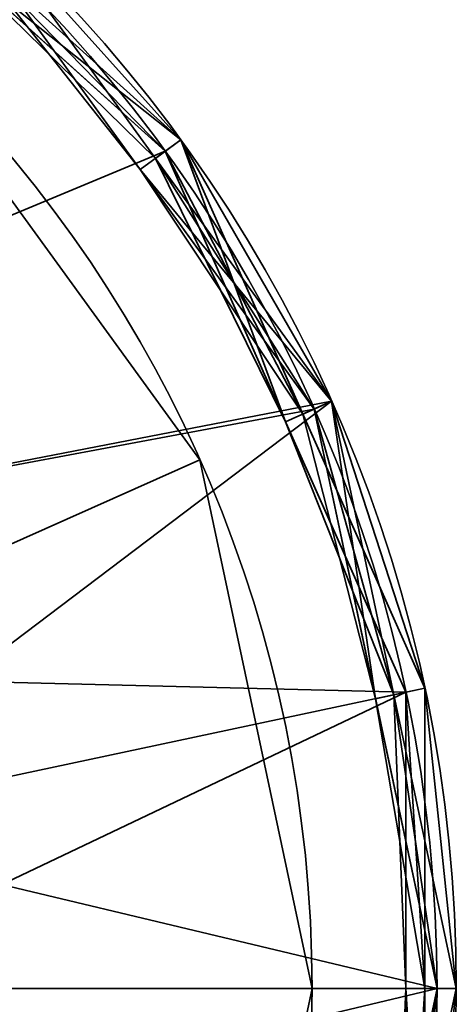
# Model space of a CAD drawing. Header units: millimetres. Extents: x -503 to 6703, y -110 to 249.
# Tile 530 of 656: x 1886.23 to 1888.5, y -39 to -33.88. Entities that reach past the tile are written whole.
import ezdxf

# ---------------------------------------------------------------- set-up
doc = ezdxf.new("R2010")
doc.units = ezdxf.units.MM
doc.layers.add('151', color=7, linetype='Continuous', true_color=0xffffff)

# ---------------------------------------------------------------- blocks, each defined once
blk = doc.blocks.new('UG_SURFACE_136')
at = {"layer": '151', "color": 252, "linetype": 'Continuous', "lineweight": 35}
for points in [[(1886.9867, -34.5634, 1786), (1884.6999, -32.5044, 1786), (1884.75, -32.4178, 1786.1), (1885.9088, -33.4612, 1786.1)], [(1885.8434, -33.5339, 1715.5), (1884.6999, -32.5044, 1715.5), (1884.75, -32.4178, 1715.6), (1887.0677, -34.5046, 1715.6)], [(1884.75, -32.4178, 1711.5999), (1887.0677, -34.5046, 1711.5999), (1886.9867, -34.5634, 1711.5), (1884.6999, -32.5044, 1711.5)], [(1886.0185, -33.3394, 1737.4001), (1887.0677, -34.5046, 1715.6), (1884.75, -32.4178, 1715.6)], [(1886.0185, -33.3394, 1715.4), (1887.0677, -34.5046, 1711.5999), (1884.75, -32.4178, 1711.5999)], [(1884.6999, -32.5044, 1711.5), (1886.9867, -34.5634, 1711.5), (1888.2383, -37.3745, 1711.5), (1881, -38.913, 1711.5)], [(1884.6999, -32.5044, 1786), (1886.9867, -34.5634, 1786), (1883.6765, -35.9404, 1786), (1882.2361, -35.1088, 1786)], [(1886.935, -34.601, 1715.4), (1886.0185, -33.3394, 1715.4), (1885.8434, -33.5339, 1715.5)], [(1887.0677, -34.5046, 1786.1), (1885.9088, -33.4612, 1786.1), (1886.0185, -33.3394, 1807.9)], [(1887.0677, -34.5046, 1808.1), (1885.9088, -33.4612, 1808.1), (1886.0185, -33.3394, 1811.9)], [(1887.8516, -35.8625, 1807.9), (1886.0185, -33.3394, 1807.9), (1885.9515, -33.4137, 1808), (1886.856, -34.6584, 1808)], [(1887.8516, -35.8625, 1811.9), (1886.0185, -33.3394, 1811.9), (1885.9515, -33.4137, 1812), (1887.7603, -35.9032, 1812)], [(1886.935, -34.601, 1737.4001), (1886.0185, -33.3394, 1737.4001), (1885.9515, -33.4137, 1737.5), (1887.7603, -35.9032, 1737.5)], [(1886.0185, -33.3394, 1807.9), (1887.8516, -35.8625, 1807.9), (1887.0677, -34.5046, 1786.1)], [(1886.0185, -33.3394, 1811.9), (1887.8516, -35.8625, 1811.9), (1887.0677, -34.5046, 1808.1)], [(1886.0185, -33.3394, 1737.4001), (1886.935, -34.601, 1737.4001), (1887.0677, -34.5046, 1715.6)], [(1886.0185, -33.3394, 1715.4), (1886.935, -34.601, 1715.4), (1887.0677, -34.5046, 1711.5999)], [(1888.4, -38.913, 1812), (1887.7603, -35.9032, 1812), (1885.9515, -33.4137, 1812), (1881, -38.913, 1812)], [(1883, -35.4489, 1737.5), (1884.2361, -36.5619, 1737.5), (1887.7603, -35.9032, 1737.5), (1885.9515, -33.4137, 1737.5)], [(1886.856, -34.6584, 1808), (1885.9515, -33.4137, 1808), (1885.9088, -33.4612, 1808.1)], [(1885.9088, -33.4612, 1786.1), (1887.0677, -34.5046, 1786.1), (1886.9867, -34.5634, 1786)], [(1885.9088, -33.4612, 1808.1), (1887.0677, -34.5046, 1808.1), (1886.856, -34.6584, 1808)], [(1887.0677, -34.5046, 1715.6), (1886.9867, -34.5634, 1715.5), (1885.8434, -33.5339, 1715.5)], [(1885.8434, -33.5339, 1715.5), (1886.9867, -34.5634, 1715.5), (1886.935, -34.601, 1715.4)], [(1886.856, -34.6584, 1808), (1887.0677, -34.5046, 1808.1), (1887.7019, -35.9291, 1808.1)], [(1887.0677, -34.5046, 1715.6), (1886.935, -34.601, 1737.4001), (1887.8516, -35.8625, 1737.4001)], [(1887.0677, -34.5046, 1711.5999), (1886.935, -34.601, 1715.4), (1887.8516, -35.8625, 1715.4)], [(1886.9867, -34.5634, 1786), (1887.0677, -34.5046, 1786.1), (1887.7019, -35.9291, 1786.1)], [(1887.6125, -35.9689, 1715.5), (1886.9867, -34.5634, 1715.5), (1887.0677, -34.5046, 1715.6)], [(1887.0677, -34.5046, 1711.5999), (1888.3361, -37.3537, 1711.5999), (1888.2383, -37.3745, 1711.5), (1886.9867, -34.5634, 1711.5)], [(1887.8516, -35.8625, 1807.9), (1887.7019, -35.9291, 1786.1), (1887.0677, -34.5046, 1786.1)], [(1887.8516, -35.8625, 1811.9), (1887.7019, -35.9291, 1808.1), (1887.0677, -34.5046, 1808.1)], [(1887.8516, -35.8625, 1737.4001), (1888.3361, -37.3537, 1715.6), (1887.0677, -34.5046, 1715.6)], [(1887.0677, -34.5046, 1715.6), (1888.3361, -37.3537, 1715.6), (1888.2383, -37.3745, 1715.5), (1887.6125, -35.9689, 1715.5)], [(1888.3361, -37.3537, 1711.5999), (1887.0677, -34.5046, 1711.5999), (1887.8516, -35.8625, 1715.4)], [(1884.6542, -37.2861, 1786), (1883.6765, -35.9404, 1786), (1886.9867, -34.5634, 1786), (1888.2383, -37.3745, 1786)], [(1886.935, -34.601, 1715.4), (1886.9867, -34.5634, 1715.5), (1887.6125, -35.9689, 1715.5)], [(1887.7019, -35.9291, 1786.1), (1888.3361, -37.3537, 1786.1), (1888.2383, -37.3745, 1786), (1886.9867, -34.5634, 1786)], [(1887.7603, -35.9032, 1737.5), (1887.8516, -35.8625, 1737.4001), (1886.935, -34.601, 1737.4001)], [(1887.6125, -35.9689, 1715.5), (1887.8516, -35.8625, 1715.4), (1886.935, -34.601, 1715.4)], [(1886.856, -34.6584, 1808), (1887.7603, -35.9032, 1808), (1887.8516, -35.8625, 1807.9)], [(1887.7019, -35.9291, 1808.1), (1887.7603, -35.9032, 1808), (1886.856, -34.6584, 1808)], [(1884.2361, -36.5619, 1737.5), (1884.9126, -38.0814, 1737.5), (1888.4, -38.913, 1737.5), (1887.7603, -35.9032, 1737.5)], [(1888.1758, -37.3877, 1715.4), (1887.8516, -35.8625, 1715.4), (1887.6125, -35.9689, 1715.5)], [(1888.3361, -37.3537, 1786.1), (1887.7019, -35.9291, 1786.1), (1887.8516, -35.8625, 1807.9)], [(1888.3361, -37.3537, 1808.1), (1887.7019, -35.9291, 1808.1), (1887.8516, -35.8625, 1811.9)], [(1888.0801, -37.4081, 1808), (1887.7603, -35.9032, 1808), (1887.7019, -35.9291, 1808.1)], [(1887.8516, -35.8625, 1807.9), (1887.7603, -35.9032, 1808), (1888.0801, -37.4081, 1808)], [(1888.5, -38.913, 1811.9), (1887.8516, -35.8625, 1811.9), (1887.7603, -35.9032, 1812), (1888.4, -38.913, 1812)], [(1888.1758, -37.3877, 1737.4001), (1887.8516, -35.8625, 1737.4001), (1887.7603, -35.9032, 1737.5)], [(1887.7603, -35.9032, 1737.5), (1888.4, -38.913, 1737.5), (1888.5, -38.913, 1737.4001), (1888.1758, -37.3877, 1737.4001)], [(1888.3361, -37.3537, 1786.1), (1887.8516, -35.8625, 1807.9), (1888.5, -38.913, 1807.9)], [(1888.0801, -37.4081, 1808), (1888.4, -38.913, 1808), (1888.5, -38.913, 1807.9), (1887.8516, -35.8625, 1807.9)], [(1887.8516, -35.8625, 1811.9), (1888.5, -38.913, 1811.9), (1888.3361, -37.3537, 1808.1)], [(1887.8516, -35.8625, 1737.4001), (1888.1758, -37.3877, 1737.4001), (1888.3361, -37.3537, 1715.6)], [(1887.8516, -35.8625, 1715.4), (1888.1758, -37.3877, 1715.4), (1888.3361, -37.3537, 1711.5999)], [(1887.7019, -35.9291, 1808.1), (1888.3361, -37.3537, 1808.1), (1888.0801, -37.4081, 1808)], [(1887.6125, -35.9689, 1715.5), (1888.2383, -37.3745, 1715.5), (1888.1758, -37.3877, 1715.4)], [(1885, -38.913, 1786), (1884.6542, -37.2861, 1786), (1888.2383, -37.3745, 1786)], [(1888.2383, -37.3745, 1711.5), (1888.2383, -40.4516, 1711.5), (1886.9867, -43.2626, 1711.5), (1881, -38.913, 1711.5)], [(1884.9126, -39.7447, 1786), (1885, -38.913, 1786), (1888.2383, -37.3745, 1786), (1888.2383, -40.4516, 1786)], [(1888.0801, -37.4081, 1808), (1888.3361, -37.3537, 1808.1), (1888.3361, -38.913, 1808.1)], [(1888.3361, -37.3537, 1715.6), (1888.1758, -37.3877, 1737.4001), (1888.5, -38.913, 1737.4001)], [(1888.3361, -37.3537, 1711.5999), (1888.1758, -37.3877, 1715.4), (1888.5, -38.913, 1715.4)], [(1888.1758, -37.3877, 1715.4), (1888.2383, -37.3745, 1715.5), (1888.2383, -38.913, 1715.5)], [(1888.2383, -37.3745, 1786), (1888.3361, -37.3537, 1786.1), (1888.3361, -38.913, 1786.1)], [(1888.2383, -38.913, 1715.5), (1888.2383, -37.3745, 1715.5), (1888.3361, -37.3537, 1715.6), (1888.3361, -40.4723, 1715.6)], [(1888.3361, -37.3537, 1711.5999), (1888.3361, -40.4723, 1711.5999), (1888.2383, -40.4516, 1711.5), (1888.2383, -37.3745, 1711.5)], [(1888.3361, -38.913, 1786.1), (1888.3361, -40.4723, 1786.1), (1888.2383, -40.4516, 1786), (1888.2383, -37.3745, 1786)], [(1888.5, -38.913, 1807.9), (1888.3361, -38.913, 1786.1), (1888.3361, -37.3537, 1786.1)], [(1888.5, -38.913, 1811.9), (1888.3361, -38.913, 1808.1), (1888.3361, -37.3537, 1808.1)], [(1888.5, -38.913, 1737.4001), (1888.3361, -40.4723, 1715.6), (1888.3361, -37.3537, 1715.6)], [(1888.5, -38.913, 1715.4), (1888.3361, -40.4723, 1711.5999), (1888.3361, -37.3537, 1711.5999)], [(1888.3361, -38.913, 1808.1), (1888.4, -38.913, 1808), (1888.0801, -37.4081, 1808)], [(1888.2383, -38.913, 1715.5), (1888.5, -38.913, 1715.4), (1888.1758, -37.3877, 1715.4)], [(1888.4, -38.913, 1737.5), (1884.9126, -38.0814, 1737.5), (1884.9126, -39.7447, 1737.5)], [(1885.9515, -44.4123, 1812), (1887.7603, -41.9229, 1812), (1888.4, -38.913, 1812), (1881, -38.913, 1812)], [(1886.9867, -43.2626, 1711.5), (1884.6999, -45.3216, 1711.5), (1881.7735, -46.2725, 1711.5), (1881, -38.913, 1711.5)], [(1884.9126, -39.7447, 1737.5), (1884.2361, -41.2642, 1737.5), (1887.7603, -41.9229, 1737.5), (1888.4, -38.913, 1737.5)], [(1887.8516, -41.9635, 1811.9), (1888.5, -38.913, 1811.9), (1888.4, -38.913, 1812), (1887.7603, -41.9229, 1812)], [(1888.1758, -40.4383, 1737.4001), (1888.5, -38.913, 1737.4001), (1888.4, -38.913, 1737.5), (1887.7603, -41.9229, 1737.5)], [(1888.3361, -40.4723, 1808.1), (1888.5, -38.913, 1811.9), (1887.8516, -41.9635, 1811.9)], [(1888.5, -38.913, 1737.4001), (1888.1758, -40.4383, 1737.4001), (1888.3361, -40.4723, 1715.6)], [(1888.2383, -38.913, 1715.5), (1888.2383, -40.4516, 1715.5), (1888.1758, -40.4383, 1715.4)], [(1888.1758, -40.4383, 1715.4), (1888.5, -38.913, 1715.4), (1888.2383, -38.913, 1715.5)], [(1888.5, -38.913, 1715.4), (1888.1758, -40.4383, 1715.4), (1888.3361, -40.4723, 1711.5999)], [(1888.3361, -40.4723, 1807.9), (1888.5, -38.913, 1807.9), (1888.4, -38.913, 1808), (1888.2383, -40.4516, 1808)], [(1888.3361, -38.913, 1808.1), (1888.3361, -40.4723, 1808.1), (1888.2383, -40.4516, 1808)], [(1888.2383, -40.4516, 1808), (1888.4, -38.913, 1808), (1888.3361, -38.913, 1808.1)], [(1888.3361, -40.4723, 1715.6), (1888.2383, -40.4516, 1715.5), (1888.2383, -38.913, 1715.5)], [(1888.5, -38.913, 1807.9), (1888.3361, -40.4723, 1807.9), (1888.3361, -40.4723, 1786.1)], [(1888.3361, -40.4723, 1786.1), (1888.3361, -38.913, 1786.1), (1888.5, -38.913, 1807.9)], [(1888.3361, -40.4723, 1808.1), (1888.3361, -38.913, 1808.1), (1888.5, -38.913, 1811.9)]]:
    blk.add_3dface(points, dxfattribs=at)
blk = doc.blocks.new('UG_SURFACE_137')
at = {"layer": '151', "color": 252, "linetype": 'Continuous', "lineweight": 35}
for points in [[(1886.9867, -34.5634, 1536), (1884.6999, -32.5044, 1536), (1884.75, -32.4178, 1536.1), (1885.9088, -33.4612, 1536.1)], [(1885.8434, -33.5339, 1465.5), (1884.6999, -32.5044, 1465.5), (1884.75, -32.4178, 1465.6), (1887.0677, -34.5046, 1465.6)], [(1884.75, -32.4178, 1461.5999), (1887.0677, -34.5046, 1461.5999), (1886.9867, -34.5634, 1461.5), (1884.6999, -32.5044, 1461.5)], [(1887.0677, -34.5046, 1465.6), (1884.75, -32.4178, 1465.6), (1886.0185, -33.3394, 1487.4001)], [(1886.0185, -33.3394, 1465.4), (1887.0677, -34.5046, 1461.5999), (1884.75, -32.4178, 1461.5999)], [(1884.6999, -32.5044, 1461.5), (1886.9867, -34.5634, 1461.5), (1888.2383, -37.3745, 1461.5), (1881, -38.913, 1461.5)], [(1884.6999, -32.5044, 1536), (1886.9867, -34.5634, 1536), (1883.6765, -35.9404, 1536), (1882.2361, -35.1088, 1536)], [(1886.935, -34.601, 1465.4), (1886.0185, -33.3394, 1465.4), (1885.8434, -33.5339, 1465.5)], [(1887.0677, -34.5046, 1536.1), (1885.9088, -33.4612, 1536.1), (1886.0185, -33.3394, 1557.9)], [(1887.0677, -34.5046, 1558.1), (1885.9088, -33.4612, 1558.1), (1886.0185, -33.3394, 1561.9)], [(1887.8516, -35.8625, 1557.9), (1886.0185, -33.3394, 1557.9), (1885.9515, -33.4137, 1558), (1886.856, -34.6584, 1558)], [(1887.8516, -35.8625, 1561.9), (1886.0185, -33.3394, 1561.9), (1885.9515, -33.4137, 1562), (1887.7603, -35.9032, 1562)], [(1886.935, -34.601, 1487.4001), (1886.0185, -33.3394, 1487.4001), (1885.9515, -33.4137, 1487.5), (1887.7603, -35.9032, 1487.5)], [(1886.0185, -33.3394, 1557.9), (1887.8516, -35.8625, 1557.9), (1887.0677, -34.5046, 1536.1)], [(1886.0185, -33.3394, 1561.9), (1887.8516, -35.8625, 1561.9), (1887.0677, -34.5046, 1558.1)], [(1886.0185, -33.3394, 1487.4001), (1886.935, -34.601, 1487.4001), (1887.0677, -34.5046, 1465.6)], [(1886.0185, -33.3394, 1465.4), (1886.935, -34.601, 1465.4), (1887.0677, -34.5046, 1461.5999)], [(1888.4, -38.913, 1562), (1887.7603, -35.9032, 1562), (1885.9515, -33.4137, 1562), (1881, -38.913, 1562)], [(1883, -35.4489, 1487.5), (1884.2361, -36.5619, 1487.5), (1887.7603, -35.9032, 1487.5), (1885.9515, -33.4137, 1487.5)], [(1886.856, -34.6584, 1558), (1885.9515, -33.4137, 1558), (1885.9088, -33.4612, 1558.1)], [(1885.9088, -33.4612, 1536.1), (1887.0677, -34.5046, 1536.1), (1886.9867, -34.5634, 1536)], [(1885.9088, -33.4612, 1558.1), (1887.0677, -34.5046, 1558.1), (1886.856, -34.6584, 1558)], [(1887.0677, -34.5046, 1465.6), (1886.9867, -34.5634, 1465.5), (1885.8434, -33.5339, 1465.5)], [(1885.8434, -33.5339, 1465.5), (1886.9867, -34.5634, 1465.5), (1886.935, -34.601, 1465.4)], [(1886.856, -34.6584, 1558), (1887.0677, -34.5046, 1558.1), (1887.7019, -35.9291, 1558.1)], [(1887.0677, -34.5046, 1465.6), (1886.935, -34.601, 1487.4001), (1887.8516, -35.8625, 1487.4001)], [(1887.0677, -34.5046, 1461.5999), (1886.935, -34.601, 1465.4), (1887.8516, -35.8625, 1465.4)], [(1886.9867, -34.5634, 1536), (1887.0677, -34.5046, 1536.1), (1887.7019, -35.9291, 1536.1)], [(1887.6125, -35.9689, 1465.5), (1886.9867, -34.5634, 1465.5), (1887.0677, -34.5046, 1465.6)], [(1887.0677, -34.5046, 1461.5999), (1888.3361, -37.3537, 1461.5999), (1888.2383, -37.3745, 1461.5), (1886.9867, -34.5634, 1461.5)], [(1887.8516, -35.8625, 1557.9), (1887.7019, -35.9291, 1536.1), (1887.0677, -34.5046, 1536.1)], [(1887.8516, -35.8625, 1561.9), (1887.7019, -35.9291, 1558.1), (1887.0677, -34.5046, 1558.1)], [(1887.8516, -35.8625, 1487.4001), (1888.3361, -37.3537, 1465.6), (1887.0677, -34.5046, 1465.6)], [(1887.0677, -34.5046, 1465.6), (1888.3361, -37.3537, 1465.6), (1888.2383, -37.3745, 1465.5), (1887.6125, -35.9689, 1465.5)], [(1888.3361, -37.3537, 1461.5999), (1887.0677, -34.5046, 1461.5999), (1887.8516, -35.8625, 1465.4)], [(1884.6542, -37.2861, 1536), (1883.6765, -35.9404, 1536), (1886.9867, -34.5634, 1536), (1888.2383, -37.3745, 1536)], [(1886.935, -34.601, 1465.4), (1886.9867, -34.5634, 1465.5), (1887.6125, -35.9689, 1465.5)], [(1887.7019, -35.9291, 1536.1), (1888.3361, -37.3537, 1536.1), (1888.2383, -37.3745, 1536), (1886.9867, -34.5634, 1536)], [(1887.7603, -35.9032, 1487.5), (1887.8516, -35.8625, 1487.4001), (1886.935, -34.601, 1487.4001)], [(1887.6125, -35.9689, 1465.5), (1887.8516, -35.8625, 1465.4), (1886.935, -34.601, 1465.4)], [(1886.856, -34.6584, 1558), (1887.7603, -35.9032, 1558), (1887.8516, -35.8625, 1557.9)], [(1887.7019, -35.9291, 1558.1), (1887.7603, -35.9032, 1558), (1886.856, -34.6584, 1558)], [(1884.2361, -36.5619, 1487.5), (1884.9126, -38.0814, 1487.5), (1888.4, -38.913, 1487.5), (1887.7603, -35.9032, 1487.5)], [(1888.1758, -37.3877, 1465.4), (1887.8516, -35.8625, 1465.4), (1887.6125, -35.9689, 1465.5)], [(1888.3361, -37.3537, 1536.1), (1887.7019, -35.9291, 1536.1), (1887.8516, -35.8625, 1557.9)], [(1888.3361, -37.3537, 1558.1), (1887.7019, -35.9291, 1558.1), (1887.8516, -35.8625, 1561.9)], [(1888.0801, -37.4081, 1558), (1887.7603, -35.9032, 1558), (1887.7019, -35.9291, 1558.1)], [(1887.8516, -35.8625, 1557.9), (1887.7603, -35.9032, 1558), (1888.0801, -37.4081, 1558)], [(1888.5, -38.913, 1561.9), (1887.8516, -35.8625, 1561.9), (1887.7603, -35.9032, 1562), (1888.4, -38.913, 1562)], [(1888.1758, -37.3877, 1487.4001), (1887.8516, -35.8625, 1487.4001), (1887.7603, -35.9032, 1487.5)], [(1887.7603, -35.9032, 1487.5), (1888.4, -38.913, 1487.5), (1888.5, -38.913, 1487.4001), (1888.1758, -37.3877, 1487.4001)], [(1888.3361, -37.3537, 1536.1), (1887.8516, -35.8625, 1557.9), (1888.5, -38.913, 1557.9)], [(1888.0801, -37.4081, 1558), (1888.4, -38.913, 1558), (1888.5, -38.913, 1557.9), (1887.8516, -35.8625, 1557.9)], [(1887.8516, -35.8625, 1561.9), (1888.5, -38.913, 1561.9), (1888.3361, -37.3537, 1558.1)], [(1887.8516, -35.8625, 1487.4001), (1888.1758, -37.3877, 1487.4001), (1888.3361, -37.3537, 1465.6)], [(1887.8516, -35.8625, 1465.4), (1888.1758, -37.3877, 1465.4), (1888.3361, -37.3537, 1461.5999)], [(1887.7019, -35.9291, 1558.1), (1888.3361, -37.3537, 1558.1), (1888.0801, -37.4081, 1558)], [(1887.6125, -35.9689, 1465.5), (1888.2383, -37.3745, 1465.5), (1888.1758, -37.3877, 1465.4)], [(1885, -38.913, 1536), (1884.6542, -37.2861, 1536), (1888.2383, -37.3745, 1536)], [(1888.2383, -37.3745, 1461.5), (1888.2383, -40.4516, 1461.5), (1886.9867, -43.2626, 1461.5), (1881, -38.913, 1461.5)], [(1884.9126, -39.7447, 1536), (1885, -38.913, 1536), (1888.2383, -37.3745, 1536), (1888.2383, -40.4516, 1536)], [(1888.0801, -37.4081, 1558), (1888.3361, -37.3537, 1558.1), (1888.3361, -38.913, 1558.1)], [(1888.3361, -37.3537, 1465.6), (1888.1758, -37.3877, 1487.4001), (1888.5, -38.913, 1487.4001)], [(1888.3361, -37.3537, 1461.5999), (1888.1758, -37.3877, 1465.4), (1888.5, -38.913, 1465.4)], [(1888.1758, -37.3877, 1465.4), (1888.2383, -37.3745, 1465.5), (1888.2383, -38.913, 1465.5)], [(1888.2383, -37.3745, 1536), (1888.3361, -37.3537, 1536.1), (1888.3361, -38.913, 1536.1)], [(1888.2383, -38.913, 1465.5), (1888.2383, -37.3745, 1465.5), (1888.3361, -37.3537, 1465.6), (1888.3361, -40.4723, 1465.6)], [(1888.3361, -37.3537, 1461.5999), (1888.3361, -40.4723, 1461.5999), (1888.2383, -40.4516, 1461.5), (1888.2383, -37.3745, 1461.5)], [(1888.3361, -38.913, 1536.1), (1888.3361, -40.4723, 1536.1), (1888.2383, -40.4516, 1536), (1888.2383, -37.3745, 1536)], [(1888.5, -38.913, 1557.9), (1888.3361, -38.913, 1536.1), (1888.3361, -37.3537, 1536.1)], [(1888.5, -38.913, 1561.9), (1888.3361, -38.913, 1558.1), (1888.3361, -37.3537, 1558.1)], [(1888.5, -38.913, 1487.4001), (1888.3361, -40.4723, 1465.6), (1888.3361, -37.3537, 1465.6)], [(1888.5, -38.913, 1465.4), (1888.3361, -40.4723, 1461.5999), (1888.3361, -37.3537, 1461.5999)], [(1888.3361, -38.913, 1558.1), (1888.4, -38.913, 1558), (1888.0801, -37.4081, 1558)], [(1888.2383, -38.913, 1465.5), (1888.5, -38.913, 1465.4), (1888.1758, -37.3877, 1465.4)], [(1888.4, -38.913, 1487.5), (1884.9126, -38.0814, 1487.5), (1884.9126, -39.7447, 1487.5)], [(1885.9515, -44.4123, 1562), (1887.7603, -41.9229, 1562), (1888.4, -38.913, 1562), (1881, -38.913, 1562)], [(1886.9867, -43.2626, 1461.5), (1884.6999, -45.3216, 1461.5), (1881.7735, -46.2725, 1461.5), (1881, -38.913, 1461.5)], [(1884.9126, -39.7447, 1487.5), (1884.2361, -41.2642, 1487.5), (1887.7603, -41.9229, 1487.5), (1888.4, -38.913, 1487.5)], [(1887.8516, -41.9635, 1561.9), (1888.5, -38.913, 1561.9), (1888.4, -38.913, 1562), (1887.7603, -41.9229, 1562)], [(1888.1758, -40.4383, 1487.4001), (1888.5, -38.913, 1487.4001), (1888.4, -38.913, 1487.5), (1887.7603, -41.9229, 1487.5)], [(1888.3361, -40.4723, 1558.1), (1888.5, -38.913, 1561.9), (1887.8516, -41.9635, 1561.9)], [(1888.5, -38.913, 1487.4001), (1888.1758, -40.4383, 1487.4001), (1888.3361, -40.4723, 1465.6)], [(1888.2383, -38.913, 1465.5), (1888.2383, -40.4516, 1465.5), (1888.1758, -40.4383, 1465.4)], [(1888.1758, -40.4383, 1465.4), (1888.5, -38.913, 1465.4), (1888.2383, -38.913, 1465.5)], [(1888.5, -38.913, 1465.4), (1888.1758, -40.4383, 1465.4), (1888.3361, -40.4723, 1461.5999)], [(1888.3361, -40.4723, 1557.9), (1888.5, -38.913, 1557.9), (1888.4, -38.913, 1558), (1888.2383, -40.4516, 1558)], [(1888.3361, -38.913, 1558.1), (1888.3361, -40.4723, 1558.1), (1888.2383, -40.4516, 1558)], [(1888.2383, -40.4516, 1558), (1888.4, -38.913, 1558), (1888.3361, -38.913, 1558.1)], [(1888.3361, -40.4723, 1465.6), (1888.2383, -40.4516, 1465.5), (1888.2383, -38.913, 1465.5)], [(1888.5, -38.913, 1557.9), (1888.3361, -40.4723, 1557.9), (1888.3361, -40.4723, 1536.1)], [(1888.3361, -40.4723, 1536.1), (1888.3361, -38.913, 1536.1), (1888.5, -38.913, 1557.9)], [(1888.3361, -40.4723, 1558.1), (1888.3361, -38.913, 1558.1), (1888.5, -38.913, 1561.9)]]:
    blk.add_3dface(points, dxfattribs=at)
blk = doc.blocks.new('UG_SURFACE_138')
at = {"layer": '151', "color": 252, "linetype": 'Continuous', "lineweight": 35}
for points in [[(1886.9867, -34.5634, 351), (1884.6999, -32.5044, 351), (1884.75, -32.4178, 351.1), (1885.9088, -33.4612, 351.1)], [(1885.8434, -33.5339, 280.5), (1884.6999, -32.5044, 280.5), (1884.75, -32.4178, 280.6), (1887.0677, -34.5046, 280.6)], [(1884.75, -32.4178, 276.6), (1887.0677, -34.5046, 276.6), (1886.9867, -34.5634, 276.5), (1884.6999, -32.5044, 276.5)], [(1886.0185, -33.3394, 302.4), (1887.0677, -34.5046, 280.6), (1884.75, -32.4178, 280.6)], [(1886.0185, -33.3394, 280.4), (1887.0677, -34.5046, 276.6), (1884.75, -32.4178, 276.6)], [(1884.6999, -32.5044, 276.5), (1886.9867, -34.5634, 276.5), (1888.2383, -37.3745, 276.5), (1881, -38.913, 276.5)], [(1884.6999, -32.5044, 351), (1886.9867, -34.5634, 351), (1883.6765, -35.9404, 351), (1882.2361, -35.1088, 351)], [(1886.935, -34.601, 280.4), (1886.0185, -33.3394, 280.4), (1885.8434, -33.5339, 280.5)], [(1887.0677, -34.5046, 351.1), (1885.9088, -33.4612, 351.1), (1886.0185, -33.3394, 372.9)], [(1887.0677, -34.5046, 373.1), (1885.9088, -33.4612, 373.1), (1886.0185, -33.3394, 376.9)], [(1887.8516, -35.8625, 372.9), (1886.0185, -33.3394, 372.9), (1885.9515, -33.4137, 373), (1886.856, -34.6584, 373)], [(1887.8516, -35.8625, 376.9), (1886.0185, -33.3394, 376.9), (1885.9515, -33.4137, 377), (1887.7603, -35.9032, 377)], [(1886.935, -34.601, 302.4), (1886.0185, -33.3394, 302.4), (1885.9515, -33.4137, 302.5), (1887.7603, -35.9032, 302.5)], [(1887.0677, -34.5046, 351.1), (1886.0185, -33.3394, 372.9), (1887.8516, -35.8625, 372.9)], [(1886.0185, -33.3394, 376.9), (1887.8516, -35.8625, 376.9), (1887.0677, -34.5046, 373.1)], [(1886.0185, -33.3394, 302.4), (1886.935, -34.601, 302.4), (1887.0677, -34.5046, 280.6)], [(1886.0185, -33.3394, 280.4), (1886.935, -34.601, 280.4), (1887.0677, -34.5046, 276.6)], [(1888.4, -38.913, 377), (1887.7603, -35.9032, 377), (1885.9515, -33.4137, 377), (1881, -38.913, 377)], [(1884.2361, -36.5619, 302.5), (1887.7603, -35.9032, 302.5), (1885.9515, -33.4137, 302.5)], [(1886.856, -34.6584, 373), (1885.9515, -33.4137, 373), (1885.9088, -33.4612, 373.1)], [(1885.9088, -33.4612, 351.1), (1887.0677, -34.5046, 351.1), (1886.9867, -34.5634, 351)], [(1885.9088, -33.4612, 373.1), (1887.0677, -34.5046, 373.1), (1886.856, -34.6584, 373)], [(1887.0677, -34.5046, 280.6), (1886.9867, -34.5634, 280.5), (1885.8434, -33.5339, 280.5)], [(1885.8434, -33.5339, 280.5), (1886.9867, -34.5634, 280.5), (1886.935, -34.601, 280.4)], [(1886.856, -34.6584, 373), (1887.0677, -34.5046, 373.1), (1887.7019, -35.9291, 373.1)], [(1887.0677, -34.5046, 280.6), (1886.935, -34.601, 302.4), (1887.8516, -35.8625, 302.4)], [(1887.0677, -34.5046, 276.6), (1886.935, -34.601, 280.4), (1887.8516, -35.8625, 280.4)], [(1886.9867, -34.5634, 351), (1887.0677, -34.5046, 351.1), (1887.7019, -35.9291, 351.1)], [(1887.6125, -35.9689, 280.5), (1886.9867, -34.5634, 280.5), (1887.0677, -34.5046, 280.6)], [(1887.0677, -34.5046, 276.6), (1888.3361, -37.3537, 276.6), (1888.2383, -37.3745, 276.5), (1886.9867, -34.5634, 276.5)], [(1887.8516, -35.8625, 372.9), (1887.7019, -35.9291, 351.1), (1887.0677, -34.5046, 351.1)], [(1887.8516, -35.8625, 376.9), (1887.7019, -35.9291, 373.1), (1887.0677, -34.5046, 373.1)], [(1888.3361, -37.3537, 280.6), (1887.0677, -34.5046, 280.6), (1887.8516, -35.8625, 302.4)], [(1887.0677, -34.5046, 280.6), (1888.3361, -37.3537, 280.6), (1888.2383, -37.3745, 280.5), (1887.6125, -35.9689, 280.5)], [(1888.3361, -37.3537, 276.6), (1887.0677, -34.5046, 276.6), (1887.8516, -35.8625, 280.4)], [(1884.6542, -37.2861, 351), (1883.6765, -35.9404, 351), (1886.9867, -34.5634, 351), (1888.2383, -37.3745, 351)], [(1886.935, -34.601, 280.4), (1886.9867, -34.5634, 280.5), (1887.6125, -35.9689, 280.5)], [(1887.7019, -35.9291, 351.1), (1888.3361, -37.3537, 351.1), (1888.2383, -37.3745, 351), (1886.9867, -34.5634, 351)], [(1887.7603, -35.9032, 302.5), (1887.8516, -35.8625, 302.4), (1886.935, -34.601, 302.4)], [(1887.6125, -35.9689, 280.5), (1887.8516, -35.8625, 280.4), (1886.935, -34.601, 280.4)], [(1886.856, -34.6584, 373), (1887.7603, -35.9032, 373), (1887.8516, -35.8625, 372.9)], [(1887.7019, -35.9291, 373.1), (1887.7603, -35.9032, 373), (1886.856, -34.6584, 373)], [(1884.2361, -36.5619, 302.5), (1884.9126, -38.0814, 302.5), (1888.4, -38.913, 302.5), (1887.7603, -35.9032, 302.5)], [(1888.1758, -37.3877, 280.4), (1887.8516, -35.8625, 280.4), (1887.6125, -35.9689, 280.5)], [(1888.3361, -37.3537, 351.1), (1887.7019, -35.9291, 351.1), (1887.8516, -35.8625, 372.9)], [(1888.3361, -37.3537, 373.1), (1887.7019, -35.9291, 373.1), (1887.8516, -35.8625, 376.9)], [(1888.0801, -37.4081, 373), (1887.7603, -35.9032, 373), (1887.7019, -35.9291, 373.1)], [(1887.8516, -35.8625, 372.9), (1887.7603, -35.9032, 373), (1888.0801, -37.4081, 373)], [(1888.5, -38.913, 376.9), (1887.8516, -35.8625, 376.9), (1887.7603, -35.9032, 377), (1888.4, -38.913, 377)], [(1888.1758, -37.3877, 302.4), (1887.8516, -35.8625, 302.4), (1887.7603, -35.9032, 302.5), (1888.4, -38.913, 302.5)], [(1887.8516, -35.8625, 372.9), (1888.5, -38.913, 372.9), (1888.3361, -37.3537, 351.1)], [(1888.0801, -37.4081, 373), (1888.4, -38.913, 373), (1888.5, -38.913, 372.9), (1887.8516, -35.8625, 372.9)], [(1887.8516, -35.8625, 376.9), (1888.5, -38.913, 376.9), (1888.3361, -37.3537, 373.1)], [(1887.8516, -35.8625, 302.4), (1888.1758, -37.3877, 302.4), (1888.3361, -37.3537, 280.6)], [(1887.8516, -35.8625, 280.4), (1888.1758, -37.3877, 280.4), (1888.3361, -37.3537, 276.6)], [(1887.7019, -35.9291, 373.1), (1888.3361, -37.3537, 373.1), (1888.0801, -37.4081, 373)], [(1887.6125, -35.9689, 280.5), (1888.2383, -37.3745, 280.5), (1888.1758, -37.3877, 280.4)], [(1885, -38.913, 351), (1884.6542, -37.2861, 351), (1888.2383, -37.3745, 351)], [(1888.2383, -37.3745, 276.5), (1888.2383, -40.4516, 276.5), (1886.9867, -43.2626, 276.5), (1881, -38.913, 276.5)], [(1884.9126, -39.7447, 351), (1885, -38.913, 351), (1888.2383, -37.3745, 351), (1888.2383, -40.4516, 351)], [(1888.0801, -37.4081, 373), (1888.3361, -37.3537, 373.1), (1888.3361, -38.913, 373.1)], [(1888.3361, -37.3537, 280.6), (1888.1758, -37.3877, 302.4), (1888.5, -38.913, 302.4)], [(1888.3361, -37.3537, 276.6), (1888.1758, -37.3877, 280.4), (1888.5, -38.913, 280.4)], [(1888.1758, -37.3877, 280.4), (1888.2383, -37.3745, 280.5), (1888.2383, -38.913, 280.5)], [(1888.2383, -37.3745, 351), (1888.3361, -37.3537, 351.1), (1888.3361, -38.913, 351.1)], [(1888.2383, -38.913, 280.5), (1888.2383, -37.3745, 280.5), (1888.3361, -37.3537, 280.6), (1888.3361, -40.4723, 280.6)], [(1888.3361, -37.3537, 276.6), (1888.3361, -40.4723, 276.6), (1888.2383, -40.4516, 276.5), (1888.2383, -37.3745, 276.5)], [(1888.3361, -38.913, 351.1), (1888.3361, -40.4723, 351.1), (1888.2383, -40.4516, 351), (1888.2383, -37.3745, 351)], [(1888.5, -38.913, 372.9), (1888.3361, -38.913, 351.1), (1888.3361, -37.3537, 351.1)], [(1888.5, -38.913, 376.9), (1888.3361, -38.913, 373.1), (1888.3361, -37.3537, 373.1)], [(1888.5, -38.913, 302.4), (1888.3361, -40.4723, 280.6), (1888.3361, -37.3537, 280.6)], [(1888.5, -38.913, 280.4), (1888.3361, -40.4723, 276.6), (1888.3361, -37.3537, 276.6)], [(1888.3361, -38.913, 373.1), (1888.4, -38.913, 373), (1888.0801, -37.4081, 373)], [(1888.4, -38.913, 302.5), (1888.5, -38.913, 302.4), (1888.1758, -37.3877, 302.4)], [(1888.2383, -38.913, 280.5), (1888.5, -38.913, 280.4), (1888.1758, -37.3877, 280.4)], [(1888.4, -38.913, 302.5), (1884.9126, -38.0814, 302.5), (1884.9126, -39.7447, 302.5)], [(1885.9515, -44.4123, 377), (1887.7603, -41.9229, 377), (1888.4, -38.913, 377), (1881, -38.913, 377)], [(1886.9867, -43.2626, 276.5), (1884.6999, -45.3216, 276.5), (1881.7735, -46.2725, 276.5), (1881, -38.913, 276.5)], [(1884.9126, -39.7447, 302.5), (1884.2361, -41.2642, 302.5), (1887.7603, -41.9229, 302.5), (1888.4, -38.913, 302.5)], [(1887.8516, -41.9635, 376.9), (1888.5, -38.913, 376.9), (1888.4, -38.913, 377), (1887.7603, -41.9229, 377)], [(1888.4, -38.913, 302.5), (1887.7603, -41.9229, 302.5), (1887.8516, -41.9635, 302.4), (1888.1758, -40.4383, 302.4)], [(1888.3361, -40.4723, 373.1), (1888.5, -38.913, 376.9), (1887.8516, -41.9635, 376.9)], [(1888.1758, -40.4383, 302.4), (1888.5, -38.913, 302.4), (1888.4, -38.913, 302.5)], [(1888.5, -38.913, 302.4), (1888.1758, -40.4383, 302.4), (1888.3361, -40.4723, 280.6)], [(1888.2383, -38.913, 280.5), (1888.2383, -40.4516, 280.5), (1888.1758, -40.4383, 280.4)], [(1888.1758, -40.4383, 280.4), (1888.5, -38.913, 280.4), (1888.2383, -38.913, 280.5)], [(1888.5, -38.913, 280.4), (1888.1758, -40.4383, 280.4), (1888.3361, -40.4723, 276.6)], [(1888.3361, -40.4723, 372.9), (1888.5, -38.913, 372.9), (1888.4, -38.913, 373), (1888.2383, -40.4516, 373)], [(1888.3361, -38.913, 373.1), (1888.3361, -40.4723, 373.1), (1888.2383, -40.4516, 373)], [(1888.2383, -40.4516, 373), (1888.4, -38.913, 373), (1888.3361, -38.913, 373.1)], [(1888.3361, -40.4723, 280.6), (1888.2383, -40.4516, 280.5), (1888.2383, -38.913, 280.5)], [(1888.5, -38.913, 372.9), (1888.3361, -40.4723, 372.9), (1888.3361, -40.4723, 351.1)], [(1888.3361, -40.4723, 351.1), (1888.3361, -38.913, 351.1), (1888.5, -38.913, 372.9)], [(1888.3361, -40.4723, 373.1), (1888.3361, -38.913, 373.1), (1888.5, -38.913, 376.9)]]:
    blk.add_3dface(points, dxfattribs=at)
blk = doc.blocks.new('UG_SURFACE_139')
at = {"layer": '151', "color": 253, "linetype": 'Continuous', "lineweight": 35}
for points in [[(1885.5166, -33.8968, 1737.5), (1887.1664, -36.1675, 1737.5), (1884.6542, -37.2861, 1737.5), (1883.6765, -35.9404, 1737.5)], [(1883.6765, -35.9404, 1738), (1884.6542, -37.2861, 1738), (1887.1664, -36.1675, 1738), (1885.5166, -33.8968, 1738)], [(1887.1664, -36.1675, 1738), (1887.1664, -36.1675, 1737.5), (1885.5166, -33.8968, 1737.5), (1885.5166, -33.8968, 1738)], [(1885, -38.913, 1737.5), (1884.6542, -37.2861, 1737.5), (1887.1664, -36.1675, 1737.5), (1887.75, -38.913, 1737.5)], [(1884.6542, -37.2861, 1738), (1885, -38.913, 1738), (1887.75, -38.913, 1738), (1887.1664, -36.1675, 1738)], [(1887.75, -38.913, 1738), (1887.75, -38.913, 1737.5), (1887.1664, -36.1675, 1737.5), (1887.1664, -36.1675, 1738)], [(1887.75, -38.913, 1737.5), (1887.1664, -41.6585, 1737.5), (1884.6542, -40.54, 1737.5), (1885, -38.913, 1737.5)], [(1887.1664, -41.6585, 1738), (1887.75, -38.913, 1738), (1885, -38.913, 1738), (1884.6542, -40.54, 1738)], [(1887.1664, -41.6585, 1738), (1887.1664, -41.6585, 1737.5), (1887.75, -38.913, 1737.5), (1887.75, -38.913, 1738)]]:
    blk.add_3dface(points, dxfattribs=at)
blk = doc.blocks.new('UG_SURFACE_140')
at = {"layer": '151', "color": 253, "linetype": 'Continuous', "lineweight": 35}
for points in [[(1885.5166, -33.8968, 1785.5), (1887.1664, -36.1675, 1785.5), (1884.6542, -37.2861, 1785.5), (1883.6765, -35.9404, 1785.5)], [(1883.6765, -35.9404, 1786), (1884.6542, -37.2861, 1786), (1887.1664, -36.1675, 1786), (1885.5166, -33.8968, 1786)], [(1887.1664, -36.1675, 1786), (1887.1664, -36.1675, 1785.5), (1885.5166, -33.8968, 1785.5), (1885.5166, -33.8968, 1786)], [(1885, -38.913, 1785.5), (1884.6542, -37.2861, 1785.5), (1887.1664, -36.1675, 1785.5), (1887.75, -38.913, 1785.5)], [(1884.6542, -37.2861, 1786), (1885, -38.913, 1786), (1887.75, -38.913, 1786), (1887.1664, -36.1675, 1786)], [(1887.75, -38.913, 1786), (1887.75, -38.913, 1785.5), (1887.1664, -36.1675, 1785.5), (1887.1664, -36.1675, 1786)], [(1887.75, -38.913, 1785.5), (1887.1664, -41.6585, 1785.5), (1884.6542, -40.54, 1785.5), (1885, -38.913, 1785.5)], [(1887.1664, -41.6585, 1786), (1887.75, -38.913, 1786), (1885, -38.913, 1786), (1884.6542, -40.54, 1786)], [(1887.1664, -41.6585, 1786), (1887.1664, -41.6585, 1785.5), (1887.75, -38.913, 1785.5), (1887.75, -38.913, 1786)]]:
    blk.add_3dface(points, dxfattribs=at)
blk = doc.blocks.new('UG_SURFACE_141')
at = {"layer": '151', "color": 252, "linetype": 'Continuous', "lineweight": 35}
for points in [[(1886.0185, -33.3394, 1738), (1887.8516, -35.8625, 1738), (1884.2361, -36.5619, 1738)], [(1884.2361, -36.5619, 1785.5), (1887.8516, -35.8625, 1785.5), (1886.0185, -33.3394, 1785.5)], [(1887.8516, -35.8625, 1785.5), (1887.8516, -35.8625, 1738), (1886.0185, -33.3394, 1738), (1886.0185, -33.3394, 1785.5)], [(1884.9126, -38.0814, 1738), (1884.2361, -36.5619, 1738), (1887.8516, -35.8625, 1738)], [(1887.8516, -35.8625, 1785.5), (1884.2361, -36.5619, 1785.5), (1884.9126, -38.0814, 1785.5)], [(1885, -38.913, 1738), (1884.9126, -38.0814, 1738), (1887.8516, -35.8625, 1738), (1888.5, -38.913, 1738)], [(1884.9126, -38.0814, 1785.5), (1885, -38.913, 1785.5), (1888.5, -38.913, 1785.5), (1887.8516, -35.8625, 1785.5)], [(1888.5, -38.913, 1785.5), (1888.5, -38.913, 1738), (1887.8516, -35.8625, 1738), (1887.8516, -35.8625, 1785.5)], [(1888.5, -38.913, 1738), (1887.8516, -41.9635, 1738), (1884.9126, -39.7447, 1738), (1885, -38.913, 1738)], [(1887.8516, -41.9635, 1785.5), (1888.5, -38.913, 1785.5), (1885, -38.913, 1785.5), (1884.9126, -39.7447, 1785.5)], [(1887.8516, -41.9635, 1785.5), (1887.8516, -41.9635, 1738), (1888.5, -38.913, 1738), (1888.5, -38.913, 1785.5)]]:
    blk.add_3dface(points, dxfattribs=at)
blk = doc.blocks.new('UG_SURFACE_142')
at = {"layer": '151', "color": 253, "linetype": 'Continuous', "lineweight": 35}
for points in [[(1885.5166, -33.8968, 1487.5), (1887.1664, -36.1675, 1487.5), (1884.6542, -37.2861, 1487.5), (1883.6765, -35.9404, 1487.5)], [(1883.6765, -35.9404, 1488), (1884.6542, -37.2861, 1488), (1887.1664, -36.1675, 1488), (1885.5166, -33.8968, 1488)], [(1887.1664, -36.1675, 1488), (1887.1664, -36.1675, 1487.5), (1885.5166, -33.8968, 1487.5), (1885.5166, -33.8968, 1488)], [(1885, -38.913, 1487.5), (1884.6542, -37.2861, 1487.5), (1887.1664, -36.1675, 1487.5), (1887.75, -38.913, 1487.5)], [(1884.6542, -37.2861, 1488), (1885, -38.913, 1488), (1887.75, -38.913, 1488), (1887.1664, -36.1675, 1488)], [(1887.75, -38.913, 1488), (1887.75, -38.913, 1487.5), (1887.1664, -36.1675, 1487.5), (1887.1664, -36.1675, 1488)], [(1887.75, -38.913, 1487.5), (1887.1664, -41.6585, 1487.5), (1884.6542, -40.54, 1487.5), (1885, -38.913, 1487.5)], [(1887.1664, -41.6585, 1488), (1887.75, -38.913, 1488), (1885, -38.913, 1488), (1884.6542, -40.54, 1488)], [(1887.1664, -41.6585, 1488), (1887.1664, -41.6585, 1487.5), (1887.75, -38.913, 1487.5), (1887.75, -38.913, 1488)]]:
    blk.add_3dface(points, dxfattribs=at)
blk = doc.blocks.new('UG_SURFACE_143')
at = {"layer": '151', "color": 253, "linetype": 'Continuous', "lineweight": 35}
for points in [[(1885.5166, -33.8968, 1535.5), (1887.1664, -36.1675, 1535.5), (1884.6542, -37.2861, 1535.5), (1883.6765, -35.9404, 1535.5)], [(1883.6765, -35.9404, 1536), (1884.6542, -37.2861, 1536), (1887.1664, -36.1675, 1536), (1885.5166, -33.8968, 1536)], [(1887.1664, -36.1675, 1536), (1887.1664, -36.1675, 1535.5), (1885.5166, -33.8968, 1535.5), (1885.5166, -33.8968, 1536)], [(1885, -38.913, 1535.5), (1884.6542, -37.2861, 1535.5), (1887.1664, -36.1675, 1535.5), (1887.75, -38.913, 1535.5)], [(1884.6542, -37.2861, 1536), (1885, -38.913, 1536), (1887.75, -38.913, 1536), (1887.1664, -36.1675, 1536)], [(1887.75, -38.913, 1536), (1887.75, -38.913, 1535.5), (1887.1664, -36.1675, 1535.5), (1887.1664, -36.1675, 1536)], [(1887.75, -38.913, 1535.5), (1887.1664, -41.6585, 1535.5), (1884.6542, -40.54, 1535.5), (1885, -38.913, 1535.5)], [(1887.1664, -41.6585, 1536), (1887.75, -38.913, 1536), (1885, -38.913, 1536), (1884.6542, -40.54, 1536)], [(1887.1664, -41.6585, 1536), (1887.1664, -41.6585, 1535.5), (1887.75, -38.913, 1535.5), (1887.75, -38.913, 1536)]]:
    blk.add_3dface(points, dxfattribs=at)
blk = doc.blocks.new('UG_SURFACE_144')
at = {"layer": '151', "color": 252, "linetype": 'Continuous', "lineweight": 35}
for points in [[(1886.0185, -33.3394, 1488), (1887.8516, -35.8625, 1488), (1884.2361, -36.5619, 1488)], [(1884.2361, -36.5619, 1535.5), (1887.8516, -35.8625, 1535.5), (1886.0185, -33.3394, 1535.5)], [(1887.8516, -35.8625, 1535.5), (1887.8516, -35.8625, 1488), (1886.0185, -33.3394, 1488), (1886.0185, -33.3394, 1535.5)], [(1884.9126, -38.0814, 1488), (1884.2361, -36.5619, 1488), (1887.8516, -35.8625, 1488)], [(1887.8516, -35.8625, 1535.5), (1884.2361, -36.5619, 1535.5), (1884.9126, -38.0814, 1535.5)], [(1885, -38.913, 1488), (1884.9126, -38.0814, 1488), (1887.8516, -35.8625, 1488), (1888.5, -38.913, 1488)], [(1884.9126, -38.0814, 1535.5), (1885, -38.913, 1535.5), (1888.5, -38.913, 1535.5), (1887.8516, -35.8625, 1535.5)], [(1888.5, -38.913, 1535.5), (1888.5, -38.913, 1488), (1887.8516, -35.8625, 1488), (1887.8516, -35.8625, 1535.5)], [(1888.5, -38.913, 1488), (1887.8516, -41.9635, 1488), (1884.9126, -39.7447, 1488), (1885, -38.913, 1488)], [(1887.8516, -41.9635, 1535.5), (1888.5, -38.913, 1535.5), (1885, -38.913, 1535.5), (1884.9126, -39.7447, 1535.5)], [(1887.8516, -41.9635, 1535.5), (1887.8516, -41.9635, 1488), (1888.5, -38.913, 1488), (1888.5, -38.913, 1535.5)]]:
    blk.add_3dface(points, dxfattribs=at)
blk = doc.blocks.new('UG_SURFACE_145')
at = {"layer": '151', "color": 253, "linetype": 'Continuous', "lineweight": 35}
for points in [[(1885.5166, -33.8968, 302.5), (1887.1664, -36.1675, 302.5), (1884.6542, -37.2861, 302.5), (1883.6765, -35.9404, 302.5)], [(1883.6765, -35.9404, 303), (1884.6542, -37.2861, 303), (1887.1664, -36.1675, 303), (1885.5166, -33.8968, 303)], [(1887.1664, -36.1675, 303), (1887.1664, -36.1675, 302.5), (1885.5166, -33.8968, 302.5), (1885.5166, -33.8968, 303)], [(1885, -38.913, 302.5), (1884.6542, -37.2861, 302.5), (1887.1664, -36.1675, 302.5), (1887.75, -38.913, 302.5)], [(1884.6542, -37.2861, 303), (1885, -38.913, 303), (1887.75, -38.913, 303), (1887.1664, -36.1675, 303)], [(1887.75, -38.913, 303), (1887.75, -38.913, 302.5), (1887.1664, -36.1675, 302.5), (1887.1664, -36.1675, 303)], [(1887.75, -38.913, 302.5), (1887.1664, -41.6585, 302.5), (1884.6542, -40.54, 302.5), (1885, -38.913, 302.5)], [(1887.1664, -41.6585, 303), (1887.75, -38.913, 303), (1885, -38.913, 303), (1884.6542, -40.54, 303)], [(1887.1664, -41.6585, 303), (1887.1664, -41.6585, 302.5), (1887.75, -38.913, 302.5), (1887.75, -38.913, 303)]]:
    blk.add_3dface(points, dxfattribs=at)
blk = doc.blocks.new('UG_SURFACE_146')
at = {"layer": '151', "color": 253, "linetype": 'Continuous', "lineweight": 35}
for points in [[(1885.5166, -33.8968, 350.5), (1887.1664, -36.1675, 350.5), (1884.6542, -37.2861, 350.5), (1883.6765, -35.9404, 350.5)], [(1883.6765, -35.9404, 351), (1884.6542, -37.2861, 351), (1887.1664, -36.1675, 351), (1885.5166, -33.8968, 351)], [(1887.1664, -36.1675, 351), (1887.1664, -36.1675, 350.5), (1885.5166, -33.8968, 350.5), (1885.5166, -33.8968, 351)], [(1885, -38.913, 350.5), (1884.6542, -37.2861, 350.5), (1887.1664, -36.1675, 350.5), (1887.75, -38.913, 350.5)], [(1884.6542, -37.2861, 351), (1885, -38.913, 351), (1887.75, -38.913, 351), (1887.1664, -36.1675, 351)], [(1887.75, -38.913, 351), (1887.75, -38.913, 350.5), (1887.1664, -36.1675, 350.5), (1887.1664, -36.1675, 351)], [(1887.75, -38.913, 350.5), (1887.1664, -41.6585, 350.5), (1884.6542, -40.54, 350.5), (1885, -38.913, 350.5)], [(1887.1664, -41.6585, 351), (1887.75, -38.913, 351), (1885, -38.913, 351), (1884.6542, -40.54, 351)], [(1887.1664, -41.6585, 351), (1887.1664, -41.6585, 350.5), (1887.75, -38.913, 350.5), (1887.75, -38.913, 351)]]:
    blk.add_3dface(points, dxfattribs=at)
blk = doc.blocks.new('UG_SURFACE_147')
at = {"layer": '151', "color": 252, "linetype": 'Continuous', "lineweight": 35}
for points in [[(1886.0185, -33.3394, 303), (1887.8516, -35.8625, 303), (1884.2361, -36.5619, 303)], [(1884.2361, -36.5619, 350.5), (1887.8516, -35.8625, 350.5), (1886.0185, -33.3394, 350.5)], [(1887.8516, -35.8625, 350.5), (1887.8516, -35.8625, 303), (1886.0185, -33.3394, 303), (1886.0185, -33.3394, 350.5)], [(1884.9126, -38.0814, 303), (1884.2361, -36.5619, 303), (1887.8516, -35.8625, 303)], [(1887.8516, -35.8625, 350.5), (1884.2361, -36.5619, 350.5), (1884.9126, -38.0814, 350.5)], [(1885, -38.913, 303), (1884.9126, -38.0814, 303), (1887.8516, -35.8625, 303), (1888.5, -38.913, 303)], [(1884.9126, -38.0814, 350.5), (1885, -38.913, 350.5), (1888.5, -38.913, 350.5), (1887.8516, -35.8625, 350.5)], [(1888.5, -38.913, 350.5), (1888.5, -38.913, 303), (1887.8516, -35.8625, 303), (1887.8516, -35.8625, 350.5)], [(1888.5, -38.913, 303), (1887.8516, -41.9635, 303), (1884.9126, -39.7447, 303), (1885, -38.913, 303)], [(1887.8516, -41.9635, 350.5), (1888.5, -38.913, 350.5), (1885, -38.913, 350.5), (1884.9126, -39.7447, 350.5)], [(1887.8516, -41.9635, 350.5), (1887.8516, -41.9635, 303), (1888.5, -38.913, 303), (1888.5, -38.913, 350.5)]]:
    blk.add_3dface(points, dxfattribs=at)

msp = doc.modelspace()

# ---------------------------------------------------------------- linework, layer by layer
at = {"layer": '151', "color": 251, "linetype": 'Continuous', "lineweight": -3, "true_color": 0x636466, "extrusion": (0, 0, -1)}
for centre, radius in [((-1881, -38.913, -1715.4), 7.5), ((-1881, -38.913, -1737.4), 7.5), ((-1881, -38.913, -1811.9), 7.5), ((-1881, -38.913, -1807.9), 7.5), ((-1881, -38.913, -1465.4), 7.5), ((-1881, -38.913, -1487.4), 7.5), ((-1881, -38.913, -1561.9), 7.5), ((-1881, -38.913, -1557.9), 7.5), ((-1881, -38.913, -376.9), 7.5), ((-1881, -38.913, -372.9), 7.5), ((-1881, -38.913, -280.4), 7.5), ((-1881, -38.913, -302.4), 7.5), ((-1881, -38.913, -1738), 7.5), ((-1881, -38.913, -1785.5), 7.5), ((-1881, -38.913, -1535.5), 7.5), ((-1881, -38.913, -1488), 7.5), ((-1881, -38.913, -303), 7.5), ((-1881, -38.913, -350.5), 7.5), ((-1881, -38.913, -1715.5), 7.4), ((-1881, -38.913, -1711.5), 7.4), ((-1881, -38.913, -1786), 7.4), ((-1881, -38.913, -1536), 7.4), ((-1881, -38.913, -1465.5), 7.4), ((-1881, -38.913, -1461.5), 7.4), ((-1881, -38.913, -351), 7.4), ((-1881, -38.913, -280.5), 7.4), ((-1881, -38.913, -276.5), 7.4), ((-1881, -38.913, -1738), 6.75), ((-1881, -38.913, -1737.5), 6.75), ((-1881, -38.913, -1487.5), 6.75), ((-1881, -38.913, -1488), 6.75), ((-1881, -38.913, -303), 6.75), ((-1881, -38.913, -302.5), 6.75)]:
    msp.add_circle(centre, radius, dxfattribs=at)
at = {"layer": '151', "color": 251, "linetype": 'Continuous', "lineweight": -3, "true_color": 0x636466}
for centre, radius in [((1881, -38.913, 1808.1), 7.5), ((1881, -38.913, 1786.1), 7.5), ((1881, -38.913, 1711.6), 7.5), ((1881, -38.913, 1715.6), 7.5), ((1881, -38.913, 1461.6), 7.5), ((1881, -38.913, 1465.6), 7.5), ((1881, -38.913, 1558.1), 7.5), ((1881, -38.913, 1536.1), 7.5), ((1881, -38.913, 351.1), 7.5), ((1881, -38.913, 276.6), 7.5), ((1881, -38.913, 280.6), 7.5), ((1881, -38.913, 373.1), 7.5), ((1881, -38.913, 1808), 7.4), ((1881, -38.913, 1812), 7.4), ((1881, -38.913, 1737.5), 7.4), ((1881, -38.913, 1562), 7.4), ((1881, -38.913, 1487.5), 7.4), ((1881, -38.913, 1558), 7.4), ((1881, -38.913, 377), 7.4), ((1881, -38.913, 302.5), 7.4), ((1881, -38.913, 373), 7.4), ((1881, -38.913, 1786), 6.75), ((1881, -38.913, 1785.5), 6.75), ((1881, -38.913, 1536), 6.75), ((1881, -38.913, 1535.5), 6.75), ((1881, -38.913, 351), 6.75), ((1881, -38.913, 350.5), 6.75)]:
    msp.add_circle(centre, radius, dxfattribs=at)

# ---------------------------------------------------------------- block references
for name in ['UG_SURFACE_141', 'UG_SURFACE_144', 'UG_SURFACE_147', 'UG_SURFACE_136', 'UG_SURFACE_137', 'UG_SURFACE_138', 'UG_SURFACE_139', 'UG_SURFACE_140', 'UG_SURFACE_142', 'UG_SURFACE_143', 'UG_SURFACE_145', 'UG_SURFACE_146']:
    msp.add_blockref(name, (0, 0), dxfattribs=at)

doc.saveas('drawing.dxf')
